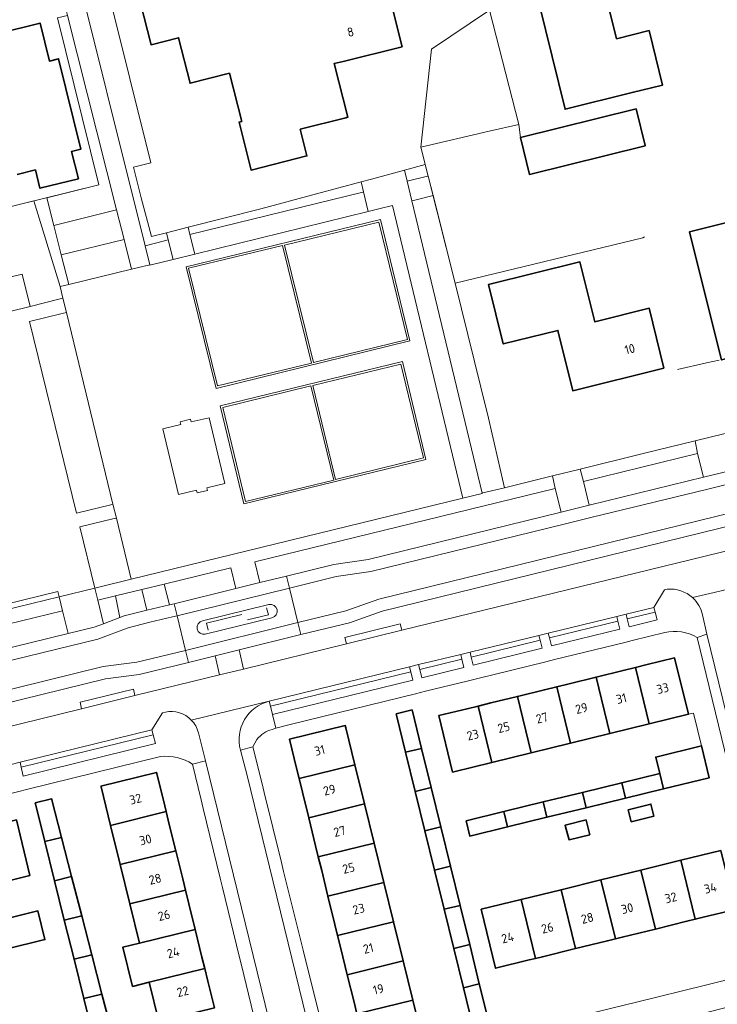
# Model space of a CAD drawing. Extents: x 150256 to 156914, y 461459 to 469481.
# Tile 402 of 656: x 156411 to 156516, y 463608 to 463755. Entities that reach past the tile are written whole.
import ezdxf
from ezdxf.enums import TextEntityAlignment as Align

# ---------------------------------------------------------------- set-up
doc = ezdxf.new("R2010")
doc.units = 0
doc.header["$LTSCALE"] = 0.75
for name, color, linetype, lineweight in [('B-RO-GR-BEPLANTING_CULTUUR_BODEMBEDEKKER-GV', 251, 'CONTINUOUS', 18), ('B-RO-GR-BEPLANTING_CULTUUR_BOSPLANTSOEN-GV', 251, 'CONTINUOUS', 18), ('B-RO-GR-BEPLANTING_CULTUUR_HEESTERS-GV', 251, 'CONTINUOUS', 18), ('B-RO-IE-TERREINAFSCHEIDING_KUNSTMATIG_HEKWERK-G', 251, 'IE-TERREINAFSCHEIDING-KUNSTMATIG', 18), ('B-RO-IE-TERREINAFSCHEIDING_KUNSTMATIG_MUUR-G', 251, 'IE-TERREINAFSCHEIDING-KUNSTMATIG-DICHT', 18), ('B-RO-OG-BEBOUWING-GV', 6, 'CONTINUOUS', 35), ('B-RO-OG-BEBOUWING-T18', 1, 'CONTINUOUS', 18), ('B-RO-OG-TERREIN_CULTUURSCHEIDING-GV', 251, 'CONTINUOUS', 18), ('B-RO-VH-VERHARDING_ASFALT-GV', 251, 'CONTINUOUS', 18), ('B-RO-VH-VERHARDING_BETONSTRAATSTEEN-GV', 251, 'CONTINUOUS', 18), ('B-RO-VH-VERHARDING_GRASBETONSTEEN-GV', 251, 'CONTINUOUS', 18), ('B-RO-VH-VERHARDING_OPEN-GV', 251, 'CONTINUOUS', 18), ('B-RO-VH-VERHARDING_STRAATBAKSTEEN-GV', 251, 'CONTINUOUS', 18), ('B-RO-VH-VERHARDING_TEGEL-GV', 251, 'CONTINUOUS', 18)]:
    doc.layers.add(name, color=color, linetype=linetype, lineweight=lineweight)
doc.styles.add('NLCS-ISO-M200-T18', font='NLCS-ISO.ttf', dxfattribs={"height": 360})
doc.linetypes.add('IE-TERREINAFSCHEIDING-KUNSTMATIG', pattern='A,4,[82,NLCS.SHX,S=0.75,R=90,X=0,Y=0],4,-2', length=10)
doc.linetypes.add('IE-TERREINAFSCHEIDING-KUNSTMATIG-DICHT', pattern='A,8,-1,[82,NLCS.SHX,S=0.75,R=90,X=0,Y=0],-1', length=10)

msp = doc.modelspace()

# ---------------------------------------------------------------- linework, layer by layer
at = {"layer": 'B-RO-GR-BEPLANTING_CULTUUR_BODEMBEDEKKER-GV'}
for points in [[(156418.683, 463767.739), (156430.17, 463721.602), (156433.083, 463722.318), (156433.635, 463722.454), (156433.367, 463723.529), (156431.134, 463722.964), (156429.589, 463728.741), (156428.43, 463733.317), (156431.047, 463733.979), (156424.772, 463759.195), (156422.413, 463768.674)], [(156415.485, 463728.769), (156416.534, 463724.632), (156425.904, 463726.936), (156418.554, 463755.982), (156417.087, 463755.621), (156423.241, 463730.691)], [(156416.534, 463724.632), (156417.654, 463720.211), (156427.022, 463722.516), (156425.904, 463726.936)], [(156418.767, 463715.818), (156428.137, 463718.111), (156427.022, 463722.516), (156417.654, 463720.211)]]:
    msp.add_lwpolyline(points, close=True, dxfattribs=at)
at = {"layer": 'B-RO-GR-BEPLANTING_CULTUUR_BOSPLANTSOEN-GV'}
msp.add_lwpolyline([(156417.896, 463713.751), (156417.47, 463715.5), (156413.544, 463728.288), (156410.544, 463727.545), (156398.035, 463724.406), (156387.49, 463721.765), (156388.063, 463711.573), (156391.321, 463712.365), (156400.466, 463714.583), (156411.815, 463717.336), (156412.979, 463712.538), (156417.267, 463713.595)], close=True, dxfattribs=at)
at = {"layer": 'B-RO-GR-BEPLANTING_CULTUUR_HEESTERS-GV'}
msp.add_lwpolyline([(156470.05, 463728.28), (156480.535, 463684.651), (156480.643, 463684.677), (156483.868, 463685.442), (156481.319, 463696.479), (156481.315, 463696.497), (156481.284, 463696.622), (156476.516, 463716.019), (156473.21, 463729.095), (156470.696, 463728.447)], close=True, dxfattribs=at)
at = {"layer": 'B-RO-IE-TERREINAFSCHEIDING_KUNSTMATIG_HEKWERK-G'}
for points in [[(156417.087, 463755.621), (156423.241, 463730.691)], [(156472.945, 463750.96), (156481.624, 463756.799)], [(156485.992, 463739.678), (156481.624, 463756.799)], [(156471.384, 463736.32), (156472.945, 463750.96)], [(156485.992, 463739.678), (156481.568, 463738.71)], [(156486.268, 463737.769), (156485.992, 463739.678)], [(156481.568, 463738.71), (156471.384, 463736.32)], [(156486.27, 463737.754), (156486.268, 463737.769)], [(156471.384, 463736.32), (156472.475, 463732.004)], [(156423.241, 463730.691), (156410.544, 463727.545)], [(156472.475, 463732.004), (156476.516, 463716.019)], [(156476.516, 463716.019), (156504.535, 463722.764), (156504.785, 463722.912)], [(156514.051, 463704.09), (156515.937, 463704.524)], [(156509.705, 463703.091), (156514.051, 463704.09)], [(156428.07, 463671.77), (156477.636, 463683.878)], [(156477.636, 463683.878), (156480.55, 463684.59)], [(156448.323, 463667.517), (156448.602, 463666.469), (156445.45, 463665.7)], [(156439.591, 463664.159), (156439.342, 463665.195), (156444.629, 463666.526)]]:
    msp.add_lwpolyline(points, dxfattribs=at)
at = {"layer": 'B-RO-IE-TERREINAFSCHEIDING_KUNSTMATIG_MUUR-G'}
for points in [[(156511.36, 463651.612), (156512.109, 463651.795)], [(156513.309, 463646.894), (156512.109, 463651.795)]]:
    msp.add_lwpolyline(points, dxfattribs=at)
at = {"layer": 'B-RO-OG-BEBOUWING-GV'}
for points in [[(156537.979, 463756.914), (156539.045, 463752.589), (156540.136, 463748.167), (156544.168, 463731.823), (156539.534, 463730.667), (156537.553, 463730.174), (156521.089, 463726.068), (156511.519, 463723.682), (156511.538, 463723.606), (156516.305, 463704.545), (156544.171, 463711.542), (156545.309, 463706.882), (156571.437, 463713.353), (156567.826, 463727.742), (156565.568, 463727.182), (156565.377, 463727.955), (156565.067, 463729.214), (156561.652, 463743.076), (156561.273, 463744.611), (156560.5, 463747.751), (156559.248, 463752.829), (156547.529, 463800.387)], [(156428.903, 463760.236), (156431.075, 463751.618), (156435.187, 463752.654), (156436.904, 463745.873), (156442.777, 463747.361), (156444.602, 463740.171), (156444.205, 463740.07), (156446.02, 463732.902), (156454.351, 463735.012), (156453.343, 463738.993), (156460.147, 463740.716), (156460.44, 463740.79), (156458.413, 463748.792), (156459.771, 463749.129), (156468.575, 463751.313), (156466.831, 463758.234)], [(156411.063, 463732.24), (156413.782, 463732.908), (156414.45, 463730.188), (156420.199, 463731.6), (156419.198, 463735.679), (156420.548, 463736.01), (156417.234, 463749.509), (156415.865, 463749.173), (156414.473, 463754.845), (156408.218, 463753.31)]]:
    msp.add_lwpolyline(points, dxfattribs=at)
for points in [[(156502.923, 463744.465), (156505.823, 463745.184), (156507.491, 463745.597), (156505.464, 463753.731), (156500.61, 463752.518), (156496.753, 463768.002), (156487.089, 463765.632), (156492.926, 463741.989)], [(156486.268, 463737.769), (156486.262, 463737.768), (156487.6, 463732.251), (156504.898, 463736.518), (156504.885, 463736.569), (156503.547, 463742.032), (156503.531, 463742.028)], [(156507.696, 463703.3), (156505.49, 463712.244), (156497.352, 463710.236), (156495.145, 463719.179), (156481.482, 463715.809), (156483.675, 463706.919), (156491.858, 463708.937), (156494.078, 463699.94)], [(156505.487, 463650.174), (156511.36, 463651.612), (156509.297, 463660.034), (156505.199, 463659.031), (156503.424, 463658.596)], [(156497.551, 463657.158), (156499.613, 463648.735), (156505.487, 463650.174), (156503.424, 463658.596), (156501.602, 463658.15)], [(156499.613, 463648.735), (156497.551, 463657.158), (156493.528, 463656.172), (156491.677, 463655.719), (156493.739, 463647.297)], [(156485.803, 463654.281), (156487.865, 463645.859), (156493.739, 463647.297), (156491.677, 463655.719), (156489.834, 463655.268)], [(156487.865, 463645.859), (156485.803, 463654.281), (156481.849, 463653.312), (156479.929, 463652.842), (156481.991, 463644.42)], [(156481.991, 463644.42), (156479.929, 463652.842), (156478.274, 463652.437), (156474.055, 463651.404), (156476.117, 463642.982), (156476.31, 463643.029)], [(156471.479, 463646.516), (156470.071, 463652.255), (156467.687, 463651.67), (156467.734, 463651.477), (156469.094, 463645.931)], [(156461.516, 463644.072), (156460.159, 463649.592), (156460.075, 463649.933), (156451.732, 463647.881), (156452.792, 463643.568), (156453.173, 463642.02)], [(156513.309, 463646.894), (156506.469, 463645.228), (156507.073, 463642.763), (156507.634, 463640.469), (156514.475, 463642.135)], [(156470.532, 463640.069), (156472.917, 463640.654), (156471.479, 463646.516), (156469.094, 463645.931)], [(156454.614, 463636.159), (156462.957, 463638.211), (156461.516, 463644.072), (156453.173, 463642.02), (156453.671, 463639.995)], [(156433.32, 463637.065), (156432.903, 463638.76), (156431.879, 463642.926), (156423.563, 463640.881), (156423.592, 463640.764), (156425.004, 463635.02)], [(156507.073, 463642.763), (156501.403, 463641.382), (156501.962, 463639.088), (156507.634, 463640.469)], [(156495.528, 463639.951), (156496.087, 463637.657), (156501.962, 463639.088), (156501.403, 463641.382)], [(156471.97, 463634.208), (156474.355, 463634.793), (156472.917, 463640.654), (156470.532, 463640.069)], [(156496.087, 463637.657), (156495.528, 463639.951), (156489.652, 463638.52), (156490.211, 463636.226)], [(156415.198, 463632.588), (156417.69, 463633.206), (156416.232, 463638.857), (156416.2, 463638.98), (156413.761, 463638.384), (156413.793, 463638.253)], [(156462.957, 463638.211), (156454.614, 463636.159), (156455.641, 463631.981), (156456.055, 463630.298), (156464.398, 463632.35)], [(156483.776, 463637.089), (156484.335, 463634.795), (156490.211, 463636.226), (156489.652, 463638.52)], [(156505.811, 463637.966), (156505.756, 463638.189), (156502.364, 463637.353), (156502.805, 463635.564), (156506.197, 463636.4)], [(156426.445, 463629.159), (156434.761, 463631.203), (156433.792, 463635.144), (156433.32, 463637.065), (156425.004, 463635.02)], [(156478.122, 463635.712), (156478.68, 463633.418), (156484.335, 463634.795), (156483.776, 463637.089)], [(156405.046, 463634.389), (156407.049, 463626.107), (156412.963, 463627.547), (156410.96, 463635.829), (156406.852, 463634.829)], [(156493.009, 463634.82), (156493.527, 463632.863), (156496.609, 463633.619), (156496.118, 463635.584), (156496.064, 463635.8), (156496.056, 463635.83), (156492.949, 463635.07), (156492.957, 463635.035)], [(156475.793, 463628.931), (156474.355, 463634.793), (156471.97, 463634.208), (156473.408, 463628.346)], [(156417.69, 463633.206), (156415.198, 463632.588), (156416.651, 463626.73), (156419.199, 463627.362)], [(156464.398, 463632.35), (156456.055, 463630.298), (156456.556, 463628.261), (156457.496, 463624.437), (156465.839, 463626.489)], [(156434.761, 463631.203), (156426.445, 463629.159), (156427.886, 463623.297), (156436.201, 463625.342), (156435.79, 463627.015)], [(156516.217, 463631.27), (156510.22, 463629.8), (156512.378, 463620.995), (156513.366, 463621.237), (156518.375, 463622.464)], [(156504.254, 463628.338), (156506.412, 463619.533), (156511.127, 463620.688), (156512.378, 463620.995), (156510.22, 463629.8)], [(156473.408, 463628.346), (156474.846, 463622.484), (156477.231, 463623.069), (156475.793, 463628.931)], [(156506.412, 463619.533), (156504.254, 463628.338), (156498.288, 463626.876), (156500.446, 463618.071), (156501.459, 463618.319)], [(156418.104, 463620.871), (156420.708, 463621.517), (156419.199, 463627.362), (156416.651, 463626.73)], [(156465.839, 463626.489), (156457.496, 463624.437), (156458.537, 463620.203), (156458.937, 463618.576), (156467.28, 463620.628)], [(156498.288, 463626.876), (156492.321, 463625.414), (156494.479, 463616.609), (156499.261, 463617.781), (156500.446, 463618.071)], [(156429.327, 463617.436), (156437.642, 463619.481), (156436.698, 463623.323), (156436.201, 463625.342), (156427.886, 463623.297)], [(156494.479, 463616.609), (156492.321, 463625.414), (156486.355, 463623.952), (156488.513, 463615.147), (156489.544, 463615.4)], [(156488.513, 463615.147), (156486.355, 463623.952), (156480.389, 463622.49), (156482.547, 463613.685), (156487.565, 463614.915)], [(156408.794, 463618.935), (156409.375, 463616.548), (156415.205, 463617.967), (156414.164, 463622.242), (156408.334, 463620.823)], [(156477.231, 463623.069), (156474.846, 463622.484), (156476.284, 463616.622), (156478.669, 463617.207)], [(156422.217, 463615.673), (156420.708, 463621.517), (156418.104, 463620.871), (156419.557, 463615.013)], [(156460.378, 463612.715), (156468.721, 463614.767), (156467.28, 463620.628), (156458.937, 463618.576), (156459.415, 463616.63)], [(156437.642, 463619.481), (156429.327, 463617.436), (156426.866, 463616.831), (156428.307, 463610.97), (156430.768, 463611.575), (156439.083, 463613.62), (156438.66, 463615.341)], [(156480.107, 463611.346), (156478.669, 463617.207), (156476.284, 463616.622), (156477.722, 463610.761)], [(156421.009, 463609.155), (156423.726, 463609.828), (156422.217, 463615.673), (156419.557, 463615.013)], [(156468.721, 463614.767), (156460.378, 463612.715), (156461.386, 463608.616), (156461.819, 463606.854), (156470.162, 463608.906)], [(156439.083, 463613.62), (156430.768, 463611.575), (156432.209, 463605.713), (156440.525, 463607.758), (156439.547, 463611.735)], [(156477.722, 463610.761), (156479.078, 463605.234), (156481.464, 463605.814), (156480.107, 463611.346)], [(156425.235, 463603.983), (156423.726, 463609.828), (156421.009, 463609.155), (156422.462, 463603.296)], [(156461.819, 463606.854), (156462.248, 463605.108), (156463.261, 463600.99), (156467.534, 463602.04), (156471.604, 463603.041), (156471.515, 463603.402), (156470.162, 463608.906)]]:
    msp.add_lwpolyline(points, close=True, dxfattribs=at)
at = {"layer": 'B-RO-OG-TERREIN_CULTUURSCHEIDING-GV'}
for points in [[(156462.82, 463729.629), (156462.456, 463731.138), (156455.787, 463729.341), (156447.488, 463727.105), (156436.597, 463724.347), (156436.87, 463723.249), (156462.695, 463729.598)], [(156463.523, 463726.713), (156462.82, 463729.629), (156462.695, 463729.598), (156436.87, 463723.249), (156437.595, 463720.338)], [(156430.17, 463721.602), (156430.881, 463718.748), (156430.895, 463718.691), (156434.36, 463719.543), (156433.635, 463722.454), (156433.083, 463722.318)], [(156513.873, 463675.249), (156575.334, 463690.29), (156574.637, 463693.144), (156572.504, 463692.611), (156570.208, 463692.146), (156558.302, 463689.747), (156465.606, 463667.031), (156460.702, 463665.27), (156453.453, 463663.504), (156444.224, 463661.22), (156444.882, 463658.366), (156460.243, 463662.125), (156460.006, 463663.094), (156468.284, 463665.119), (156468.521, 463664.151)], [(156496.54, 463682.832), (156513.602, 463687.001), (156512.69, 463690.568), (156495.672, 463686.382)], [(156447.327, 463671.271), (156451.302, 463672.248), (156458.389, 463673.989), (156463.526, 463674.735), (156492.328, 463681.79), (156491.457, 463685.351), (156446.574, 463674.372)], [(156443.738, 463670.389), (156442.98, 463673.489), (156433.046, 463671.068), (156433.807, 463667.948), (156434.521, 463668.124)], [(156417.125, 463669.948), (156403.885, 463666.696), (156398.715, 463665.445), (156398.884, 463664.678), (156417.321, 463669.168)], [(156426.396, 463666.044), (156425.748, 463669.29), (156423.103, 463668.646), (156423.957, 463665.138)], [(156425.748, 463669.29), (156426.396, 463666.044), (156427.069, 463666.294), (156430.455, 463667.143), (156429.697, 463670.252)], [(156417.844, 463667.085), (156389.18, 463660.078), (156390.064, 463656.702), (156391.219, 463656.976), (156418.699, 463663.678)], [(156506.376, 463666.864), (156502.201, 463665.853), (156502.479, 463664.683), (156506.665, 463665.699)], [(156500.827, 463665.513), (156490.589, 463663.015), (156490.883, 463661.819), (156501.109, 463664.341)], [(156478.902, 463660.158), (156479.169, 463658.946), (156489.511, 463661.507), (156489.203, 463662.68)], [(156399.355, 463647.205), (156420.687, 463652.447), (156420.448, 463653.418), (156428.419, 463655.376), (156428.658, 463654.405), (156441.278, 463657.506), (156440.629, 463660.33), (156436.667, 463659.35), (156429.296, 463657.554), (156424.238, 463656.91), (156398.886, 463650.689), (156398.535, 463650.601)], [(156477.506, 463659.828), (156471.212, 463658.302), (156471.512, 463657.067), (156477.806, 463658.615)], [(156448.895, 463652.832), (156449.209, 463651.562), (156470.164, 463656.726), (156469.853, 463657.961)], [(156411.661, 463643.725), (156411.968, 463642.391), (156431.736, 463647.241), (156431.378, 463648.56)]]:
    msp.add_lwpolyline(points, close=True, dxfattribs=at)
at = {"layer": 'B-RO-VH-VERHARDING_ASFALT-GV'}
for points in [[(156485.992, 463739.678), (156481.624, 463756.799), (156472.945, 463750.96), (156471.384, 463736.32), (156481.568, 463738.71)], [(156520.211, 463688.626), (156513.602, 463687.001), (156496.54, 463682.832), (156492.328, 463681.79), (156463.526, 463674.735), (156458.389, 463673.989), (156451.302, 463672.248), (156451.744, 463670.451), (156458.743, 463672.171), (156463.88, 463672.917), (156492.77, 463679.994), (156496.982, 463681.036), (156514.042, 463685.204), (156520.653, 463686.83), (156557.661, 463695.919), (156568.547, 463698.919), (156568.106, 463700.716), (156557.195, 463697.709)], [(156453.011, 463665.3), (156460.168, 463667.044), (156465.072, 463668.805), (156557.899, 463691.553), (156569.767, 463693.945), (156568.547, 463698.919), (156557.661, 463695.919), (156520.653, 463686.83), (156514.042, 463685.204), (156496.982, 463681.036), (156492.77, 463679.994), (156463.88, 463672.917), (156458.743, 463672.171), (156451.744, 463670.451)], [(156437.955, 463684.663), (156439.511, 463685.037), (156439.41, 463685.455), (156442.094, 463686.1), (156439.737, 463695.911), (156437.053, 463695.266), (156436.953, 463695.684), (156435.397, 463695.31), (156435.497, 463694.892), (156432.814, 463694.247), (156435.171, 463684.436), (156437.855, 463685.081)], [(156453.011, 463665.3), (156453.453, 463663.504), (156460.702, 463665.27), (156465.606, 463667.031), (156558.302, 463689.747), (156570.208, 463692.146), (156569.767, 463693.945), (156557.899, 463691.553), (156465.072, 463668.805), (156460.168, 463667.044)], [(156451.302, 463672.248), (156447.327, 463671.271), (156443.738, 463670.389), (156434.521, 463668.124), (156434.96, 463666.327), (156451.744, 463670.451)], [(156434.96, 463666.327), (156436.228, 463661.147), (156453.011, 463665.3), (156451.744, 463670.451)], [(156391.219, 463656.976), (156391.658, 463655.179), (156423.099, 463662.847), (156427.618, 463664.524), (156430.896, 463665.346), (156434.243, 463666.151), (156434.96, 463666.327), (156434.521, 463668.124), (156433.807, 463667.948), (156430.455, 463667.143), (156427.069, 463666.294), (156426.396, 463666.044), (156423.957, 463665.138), (156422.556, 463664.619), (156418.699, 463663.678)], [(156391.219, 463656.976), (156390.064, 463656.702), (156379.889, 463654.288), (156380.191, 463652.463), (156373.774, 463651.4), (156374.938, 463646.647), (156386.131, 463649.416), (156386.575, 463647.62), (156387.591, 463647.873), (156398.535, 463650.601), (156398.886, 463650.689), (156398.445, 463652.485), (156423.899, 463658.732), (156428.959, 463659.376), (156436.228, 463661.147), (156434.96, 463666.327), (156434.243, 463666.151), (156430.896, 463665.346), (156427.618, 463664.524), (156423.099, 463662.847), (156391.658, 463655.179)], [(156453.453, 463663.504), (156453.011, 463665.3), (156436.228, 463661.147), (156436.667, 463659.35), (156440.629, 463660.33), (156444.224, 463661.22)], [(156398.886, 463650.689), (156424.238, 463656.91), (156429.296, 463657.554), (156436.667, 463659.35), (156436.228, 463661.147), (156428.959, 463659.376), (156423.899, 463658.732), (156398.445, 463652.485)]]:
    msp.add_lwpolyline(points, close=True, dxfattribs=at)
for points in [[(156511.97, 463669.028), (156515.205, 463669.822), (156522.655, 463671.599), (156523.704, 463671.854), (156528.434, 463673.004), (156529.794, 463673.357), (156540.13, 463675.88), (156541.492, 463676.225), (156551.761, 463678.742), (156553.158, 463679.099), (156559.758, 463680.68), (156562.939, 463681.48), (156569.561, 463683.077), (156579.802, 463685.617), (156580.443, 463685.773), (156579.233, 463691.184)], [(156575.334, 463690.29), (156513.873, 463675.249), (156468.521, 463664.151), (156460.243, 463662.125), (156444.882, 463658.366), (156441.278, 463657.506), (156428.658, 463654.405), (156420.687, 463652.447), (156399.355, 463647.205)], [(156522.655, 463671.599), (156515.205, 463669.822), (156511.97, 463669.028)], [(156437.08, 463650.741), (156448.714, 463653.562), (156469.668, 463658.694), (156471.033, 463659.038), (156477.325, 463660.561), (156478.738, 463660.903), (156489.016, 463663.396), (156490.408, 463663.748), (156500.654, 463666.23), (156502.027, 463666.587), (156506.199, 463667.573), (156507.755, 463670.19), (156508.199, 463670.289)], [(156438.756, 463665.56), (156448.684, 463668.004)], [(156449.133, 463666.034), (156439.161, 463663.573)], [(156513.47, 463666.44), (156514.126, 463663.589), (156525.575, 463616.815), (156527.842, 463615.053), (156529.028, 463610.196), (156527.825, 463607.605), (156532.931, 463586.711), (156533.265, 463585.33), (156533.715, 463583.467), (156535.232, 463577.194), (156535.234, 463577.186), (156535.237, 463577.171), (156536.337, 463572.523), (156536.442, 463572.358), (156538.504, 463563.807)], [(156448.714, 463653.562), (156437.08, 463650.741)], [(156410.141, 463644.119), (156411.493, 463644.451), (156431.185, 463649.275), (156432.77, 463651.846), (156433.197, 463651.939)], [(156438.135, 463648.846), (156439.207, 463644.661), (156450.485, 463598.491), (156452.972, 463596.776), (156454.159, 463591.919), (156452.731, 463589.254), (156470.122, 463517.741)], [(156475.521, 463519.1), (156460.938, 463578.958), (156445.412, 463642.467), (156444.423, 463646.271)]]:
    msp.add_lwpolyline(points, dxfattribs=at)
for points in [[(156508.199, 463670.289, -0.2102751), (156511.97, 463669.028)], [(156511.97, 463669.028, -0.1551649), (156513.47, 463666.44)], [(156448.684, 463668.004, -0.9893166), (156449.133, 463666.034)], [(156439.161, 463663.573, -0.9990336), (156438.756, 463665.56)], [(156444.423, 463646.271, -0.4215047), (156448.714, 463653.562)], [(156433.197, 463651.939, -0.2570971), (156437.08, 463650.741)], [(156437.08, 463650.741, -0.131034), (156438.135, 463648.846)]]:
    msp.add_lwpolyline(points, format="xyb", dxfattribs=at)
at = {"layer": 'B-RO-VH-VERHARDING_BETONSTRAATSTEEN-GV'}
for points in [[(156422.659, 463670.468), (156417.321, 463669.168), (156417.844, 463667.085), (156418.699, 463663.678), (156422.556, 463664.619), (156423.957, 463665.138), (156423.103, 463668.646)], [(156506.376, 463666.864), (156506.199, 463667.573), (156502.027, 463666.587), (156502.201, 463665.853)], [(156490.589, 463663.015), (156500.827, 463665.513), (156500.654, 463666.23), (156490.408, 463663.748)], [(156489.203, 463662.68), (156489.016, 463663.396), (156478.738, 463660.903), (156478.902, 463660.158)], [(156471.212, 463658.302), (156477.506, 463659.828), (156477.325, 463660.561), (156471.033, 463659.038)], [(156448.714, 463653.562), (156448.895, 463652.832), (156469.853, 463657.961), (156469.668, 463658.694)], [(156431.185, 463649.275), (156411.493, 463644.451), (156411.661, 463643.725), (156431.378, 463648.56)]]:
    msp.add_lwpolyline(points, close=True, dxfattribs=at)
at = {"layer": 'B-RO-VH-VERHARDING_GRASBETONSTEEN-GV'}
for points in [[(156412.979, 463712.538), (156411.815, 463717.336), (156400.466, 463714.583), (156391.321, 463712.365), (156388.063, 463711.573), (156366.797, 463706.402), (156366.551, 463707.367), (156364.461, 463706.852), (156365.92, 463700.93), (156368.057, 463701.457), (156392.503, 463707.487)], [(156425.376, 463682.999), (156418.41, 463711.637), (156417.8, 463711.488), (156412.892, 463710.284), (156419.914, 463681.659), (156425.039, 463682.916)], [(156428.07, 463671.77), (156425.88, 463680.922), (156425.563, 463680.844), (156420.423, 463679.583), (156422.659, 463670.468), (156423.48, 463670.668)], [(156433.046, 463671.068), (156429.697, 463670.252), (156430.455, 463667.143), (156433.807, 463667.948)]]:
    msp.add_lwpolyline(points, close=True, dxfattribs=at)
at = {"layer": 'B-RO-VH-VERHARDING_OPEN-GV'}
for points in [[(156469.34, 463731.233), (156472.35, 463731.973), (156472.475, 463732.004), (156472.041, 463733.72), (156468.943, 463732.885)], [(156472.475, 463732.004), (156472.35, 463731.973), (156469.34, 463731.233), (156470.05, 463728.28), (156470.696, 463728.447), (156473.21, 463729.095)]]:
    msp.add_lwpolyline(points, close=True, dxfattribs=at)
at = {"layer": 'B-RO-VH-VERHARDING_STRAATBAKSTEEN-GV'}
for points in [[(156448.714, 463653.562, 0.4215047), (156444.423, 463646.271)], [(156446.858, 463647.845, -0.1568899), (156449.166, 463649.361)]]:
    msp.add_lwpolyline(points, format="xyb", dxfattribs=at)
for points in [[(156449.166, 463649.361), (156449.716, 463649.512), (156449.209, 463651.562), (156448.895, 463652.832), (156448.714, 463653.562)], [(156446.293, 463646.733), (156446.858, 463647.845)], [(156444.423, 463646.271), (156446.293, 463646.733)]]:
    msp.add_lwpolyline(points, dxfattribs=at)
at = {"layer": 'B-RO-VH-VERHARDING_TEGEL-GV'}
for points in [[(156416.744, 463775.506), (156415.81, 463779.294), (156415.42, 463779.195), (156413.553, 463778.717), (156412.939, 463778.56), (156413.887, 463774.825), (156415.162, 463769.802), (156416.73, 463763.415), (156418.554, 463755.982), (156425.904, 463726.936), (156427.022, 463722.516), (156428.137, 463718.111), (156430.881, 463718.748), (156430.17, 463721.602), (156418.683, 463767.739), (156422.413, 463768.674), (156421.882, 463770.809), (156421.061, 463770.603), (156418.152, 463769.874), (156417.587, 463772.088)], [(156480.535, 463684.651), (156470.05, 463728.28), (156469.34, 463731.233), (156468.943, 463732.885), (156464.017, 463731.558), (156462.456, 463731.138), (156462.82, 463729.629), (156463.523, 463726.713), (156465.094, 463727.099), (156467.132, 463727.585), (156477.636, 463683.878), (156480.55, 463684.59)], [(156417.47, 463715.5), (156417.896, 463713.751), (156418.41, 463711.637), (156425.376, 463682.999), (156425.88, 463680.922), (156428.07, 463671.77), (156477.636, 463683.878), (156467.132, 463727.585), (156465.094, 463727.099), (156463.523, 463726.713), (156437.595, 463720.338), (156434.36, 463719.543), (156430.895, 463718.691), (156430.881, 463718.748), (156428.137, 463718.111), (156418.767, 463715.818)], [(156436.31, 463718.44), (156440.77, 463700.29), (156469.72, 463707.38), (156465.32, 463725.49)], [(156436.31, 463718.44), (156465.32, 463725.49), (156469.72, 463707.38), (156440.77, 463700.29)], [(156450.98, 463721.68), (156455.31, 463704.13), (156469.36, 463707.6), (156465.1, 463725.13)], [(156450.98, 463721.68), (156465.1, 463725.13), (156469.36, 463707.6), (156455.31, 463704.13)], [(156433.635, 463722.454), (156434.36, 463719.543), (156437.595, 463720.338), (156436.87, 463723.249), (156436.597, 463724.347), (156433.367, 463723.529)], [(156436.67, 463718.22), (156440.99, 463700.65), (156455.02, 463704.06), (156450.68, 463721.62)], [(156436.67, 463718.22), (156450.68, 463721.62), (156455.02, 463704.06), (156440.99, 463700.65)], [(156472.14, 463689.68), (156468.61, 463704.29), (156441.41, 463697.67), (156444.93, 463683.02)], [(156472.14, 463689.68), (156444.93, 463683.02), (156441.41, 463697.67), (156468.61, 463704.29)], [(156471.78, 463689.9), (156468.39, 463703.92), (156455.21, 463700.71), (156458.63, 463686.68)], [(156471.78, 463689.9), (156458.63, 463686.68), (156455.21, 463700.71), (156468.39, 463703.92)], [(156445.15, 463683.39), (156458.35, 463686.6), (156454.92, 463700.67), (156441.77, 463697.45)], [(156445.15, 463683.39), (156441.77, 463697.45), (156454.92, 463700.67), (156458.35, 463686.6)], [(156437.955, 463684.663), (156437.855, 463685.081), (156435.171, 463684.436), (156432.814, 463694.247), (156435.497, 463694.892), (156435.397, 463695.31), (156436.953, 463695.684), (156437.053, 463695.266), (156439.737, 463695.911), (156442.094, 463686.1), (156439.41, 463685.455), (156439.511, 463685.037)], [(156518.547, 463693.939), (156518.539, 463693.969), (156516.66, 463693.502), (156512.352, 463692.429), (156512.69, 463690.568), (156513.602, 463687.001), (156520.211, 463688.626), (156519.325, 463692.284), (156518.977, 463692.198)], [(156512.352, 463692.429), (156504.604, 463690.542), (156495.199, 463688.229), (156495.672, 463686.382), (156512.69, 463690.568)], [(156495.199, 463688.229), (156491.02, 463687.201), (156491.457, 463685.351), (156492.328, 463681.79), (156496.54, 463682.832), (156495.672, 463686.382)], [(156483.868, 463685.442), (156480.643, 463684.677), (156480.535, 463684.651), (156480.55, 463684.59), (156477.636, 463683.878), (156428.07, 463671.77), (156423.48, 463670.668), (156422.659, 463670.468), (156423.103, 463668.646), (156425.748, 463669.29), (156429.697, 463670.252), (156433.046, 463671.068), (156442.98, 463673.489), (156443.738, 463670.389), (156447.327, 463671.271), (156446.574, 463674.372), (156491.457, 463685.351), (156491.02, 463687.201)], [(156460.243, 463662.125), (156468.521, 463664.151), (156468.284, 463665.119), (156460.006, 463663.094)], [(156441.278, 463657.506), (156444.882, 463658.366), (156444.224, 463661.22), (156440.629, 463660.33)], [(156420.687, 463652.447), (156428.658, 463654.405), (156428.419, 463655.376), (156420.448, 463653.418)], [(156484.705, 463599.92), (156491.074, 463601.479), (156492.358, 463601.793), (156503.012, 463604.391), (156504.269, 463604.696), (156514.841, 463607.264), (156516.217, 463607.598), (156525.489, 463609.85), (156524.644, 463613.808), (156515.303, 463611.498), (156513.915, 463611.155), (156503.399, 463608.57), (156501.974, 463608.223), (156491.543, 463605.684), (156490.223, 463605.363), (156484.565, 463603.986), (156483.115, 463603.633), (156468.052, 463599.951), (156458.44, 463597.568), (156459.407, 463593.726), (156483.182, 463599.547)]]:
    msp.add_lwpolyline(points, close=True, dxfattribs=at)
for points in [[(156511.97, 463669.028, 0.2102751), (156508.199, 463670.289)], [(156513.47, 463666.44, 0.1551649), (156511.97, 463669.028)], [(156449.133, 463666.034, 0.9893166), (156448.684, 463668.004)], [(156438.756, 463665.56, 0.9990336), (156439.161, 463663.573)], [(156507.805, 463663.812, -0.1946591), (156512.665, 463663.084)], [(156437.08, 463650.741, 0.2570971), (156433.197, 463651.939)], [(156438.135, 463648.846, 0.131034), (156437.08, 463650.741)], [(156432.496, 463645.303, -0.1697339), (156437.249, 463644.175)]]:
    msp.add_lwpolyline(points, format="xyb", dxfattribs=at)
for points in [[(156369.531, 463655.34), (156377.594, 463657.326), (156389.18, 463660.078), (156417.844, 463667.085), (156417.321, 463669.168), (156398.884, 463664.678), (156381.049, 463660.333), (156379.022, 463659.833), (156366.409, 463656.72), (156366.927, 463654.608), (156367.483, 463652.368)], [(156508.199, 463670.289), (156507.755, 463670.19), (156506.199, 463667.573), (156506.376, 463666.864), (156506.665, 463665.699), (156502.479, 463664.683), (156502.201, 463665.853), (156502.027, 463666.587), (156500.654, 463666.23), (156500.827, 463665.513), (156501.109, 463664.341), (156490.883, 463661.819), (156490.589, 463663.015), (156490.408, 463663.748), (156489.016, 463663.396), (156489.203, 463662.68), (156489.511, 463661.507), (156479.169, 463658.946), (156478.902, 463660.158), (156478.738, 463660.903), (156477.325, 463660.561), (156477.506, 463659.828), (156477.806, 463658.615), (156471.512, 463657.067), (156471.212, 463658.302), (156471.033, 463659.038), (156469.668, 463658.694), (156469.853, 463657.961), (156470.164, 463656.726), (156449.209, 463651.562), (156449.716, 463649.512), (156451.839, 463650.092), (156470.564, 463654.679)], [(156448.684, 463668.004), (156438.756, 463665.56)], [(156439.161, 463663.573), (156449.133, 463666.034)], [(156512.665, 463663.084), (156514.126, 463663.589), (156513.47, 463666.44)], [(156470.564, 463654.679), (156472.044, 463655.041), (156478.51, 463656.629), (156479.894, 463656.969), (156490.066, 463659.465), (156491.335, 463659.776), (156501.864, 463662.356), (156502.93, 463662.617), (156507.805, 463663.812)], [(156525.575, 463616.815), (156514.126, 463663.589), (156512.665, 463663.084), (156512.678, 463663.077), (156517.626, 463642.619)], [(156433.197, 463651.939), (156432.77, 463651.846), (156431.185, 463649.275), (156431.378, 463648.56), (156431.736, 463647.241), (156411.968, 463642.391), (156411.661, 463643.725), (156411.493, 463644.451), (156410.141, 463644.119)], [(156437.249, 463644.175), (156439.207, 463644.661), (156438.135, 463648.846)], [(156456.316, 463606.152), (156453.78, 463616.403), (156453.44, 463617.776), (156450.874, 463628.15), (156450.548, 463629.469), (156447.964, 463639.94), (156447.647, 463641.224), (156446.293, 463646.733), (156444.423, 463646.271), (156445.412, 463642.467), (156460.938, 463578.958)], [(156374.809, 463631.142), (156379.965, 463632.384), (156381.202, 463632.682), (156391.677, 463635.253), (156392.861, 463635.543), (156403.343, 463638.116), (156404.565, 463638.416), (156411.085, 463640.027), (156412.67, 463640.419), (156432.496, 463645.303)], [(156450.485, 463598.491), (156439.207, 463644.661), (156437.249, 463644.175), (156438.547, 463638.829), (156438.866, 463637.517), (156441.391, 463627.12), (156441.73, 463625.723), (156444.235, 463615.493), (156444.567, 463614.138), (156447.091, 463603.83)]]:
    msp.add_lwpolyline(points, dxfattribs=at)

# ---------------------------------------------------------------- texts
at = {"layer": 'B-RO-OG-BEBOUWING-T18', "style": 'NLCS-ISO-M200-T18'}
for s, rotation, p in [('8', 13.9, (156460.858, 463753.52)), ('10', 13.9, (156502.59, 463706.16)), ('33', 13.8, (156507.511, 463655.479)), ('31', 13.8, (156501.338, 463653.967)), ('29', 13.8, (156495.377, 463652.507)), ('27', 13.8, (156489.474, 463651.062)), ('25', 13.8, (156483.758, 463649.661)), ('23', 13.8, (156479.14, 463648.531)), ('31', 13.8, (156456.257, 463646.23)), ('29', 13.8, (156457.712, 463640.313)), ('32', 13.8, (156428.735, 463638.961)), ('27', 13.8, (156459.232, 463634.129)), ('30', 13.8, (156430.229, 463632.88)), ('25', 13.8, (156460.584, 463628.632)), ('28', 13.8, (156431.673, 463627.007)), ('34', 13.8, (156514.628, 463625.664)), ('32', 13.8, (156508.721, 463624.217)), ('23', 13.8, (156462.083, 463622.533)), ('30', 13.8, (156502.209, 463622.621)), ('26', 13.8, (156433.006, 463621.586)), ('28', 13.8, (156496.247, 463621.161)), ('26', 13.8, (156490.285, 463619.7)), ('24', 13.8, (156484.343, 463618.244)), ('21', 13.8, (156463.529, 463616.65)), ('24', 13.8, (156434.376, 463616.012)), ('19', 13.8, (156465.03, 463610.55)), ('22', 13.8, (156435.801, 463610.216))]:
    msp.add_text(s, height=1.35, rotation=rotation, dxfattribs=at).set_placement(p, align=Align.MIDDLE)

doc.saveas('drawing.dxf')
